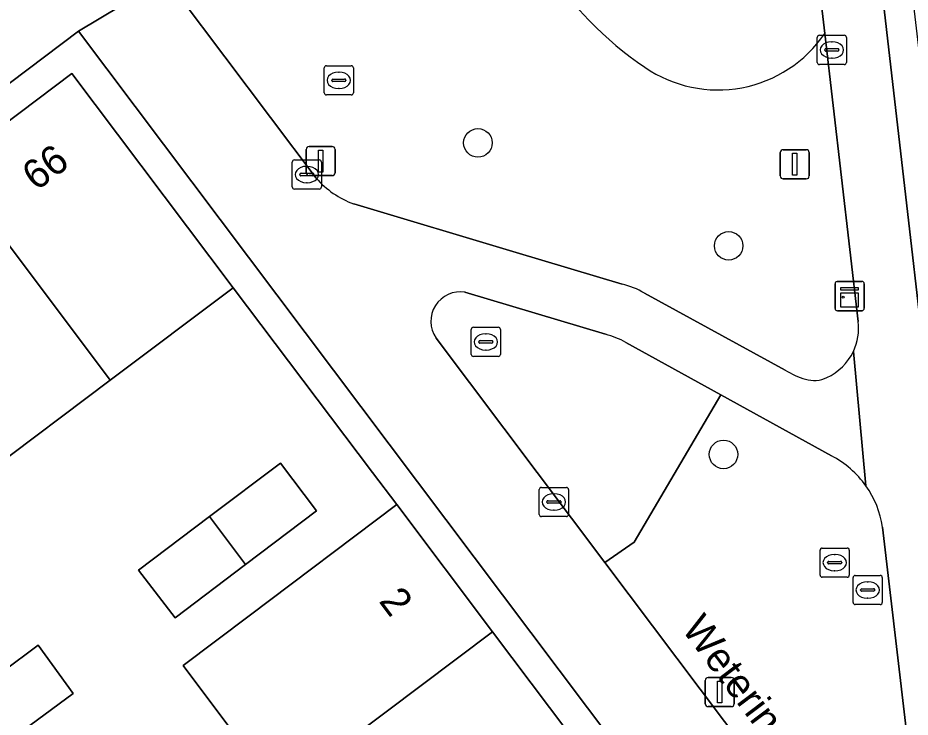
# Model space of a CAD drawing. Extents: x 160377 to 161131, y 383938 to 384853.
# Drawn here: x 160529.76 to 160560.31, y 384698.73 to 384722.68 of the extents above; entities that cross this region are included whole.
import ezdxf

# ---------------------------------------------------------------- set-up
doc = ezdxf.new("R2010")
doc.units = 0
for name, color, linetype in [('IMGEO_Boom', 7, 'Continuous'), ('IMGEO_Erf', 7, 'Continuous'), ('IMGEO_Groenvoorziening', 7, 'Continuous'), ('IMGEO_Kast', 7, 'Continuous'), ('IMGEO_Kolk', 7, 'Continuous'), ('IMGEO_Lichtmast', 7, 'Continuous'), ('IMGEO_Openbare_ruimte_label', 7, 'Continuous'), ('IMGEO_Pand', 7, 'Continuous'), ('IMGEO_Pand_nummerreeks', 7, 'Continuous'), ('IMGEO_Rioolput', 7, 'Continuous'), ('IMGEO_Voetgangersgebied_open', 7, 'Continuous'), ('IMGEO_Voetpad_open', 7, 'Continuous')]:
    doc.layers.add(name, color=color, linetype=linetype)

msp = doc.modelspace()

# ---------------------------------------------------------------- linework, layer by layer
at = {"layer": 'IMGEO_Boom'}
for centre in [(160545.51, 384718.398), (160554.097, 384714.872), (160553.92, 384707.728)]:
    msp.add_circle(centre, 0.489, dxfattribs=at)
at = {"layer": 'IMGEO_Erf'}
for points in [[(160578.409, 384731.972), (160578.278, 384732.985), (160558.529, 384730.702), (160562.379, 384697.339), (160588.75, 384666.794), (160589.574, 384667.505), (160585.888, 384671.766), (160582.367, 384675.837), (160578.806, 384679.955), (160575.265, 384684.05), (160571.733, 384688.134), (160568.199, 384692.221), (160563.389, 384697.783), (160562.81, 384702.752), (160562.19, 384708.08), (160561.559, 384713.503), (160560.94, 384718.825), (160560.315, 384724.192), (160559.661, 384729.813), (160568.738, 384730.872)], [(160535.138, 384702.136), (160533.89, 384703.766), (160536.318, 384705.6), (160538.746, 384707.434), (160539.982, 384705.798), (160537.555, 384703.963)], [(160527.994, 384699.366), (160530.449, 384701.194), (160531.654, 384699.542), (160529.203, 384697.743)]]:
    msp.add_lwpolyline(points, close=True, dxfattribs=at)
for points in [[(160603.494, 384626.95), (160531.839, 384722.221), (160517.199, 384711.18), (160499.817, 384698.107), (160499.831, 384681.477), (160544.574, 384628.905), (160558.691, 384612.377)], [(160500.864, 384697.632), (160510.089, 384704.569), (160514.905, 384708.218), (160518.956, 384711.247), (160523.193, 384714.437), (160527.406, 384717.609), (160531.609, 384720.774), (160537.135, 384713.433), (160541.897, 384707.114), (160542.734, 384706.008), (160546.009, 384701.656), (160549.284, 384697.303)], [(160538.684, 384696.143), (160535.415, 384700.495), (160537.673, 384702.203), (160542.734, 384706.008), (160541.897, 384707.114), (160537.135, 384713.433), (160532.917, 384710.267), (160528.7, 384707.101), (160524.482, 384703.935), (160518.956, 384711.247), (160514.905, 384708.218), (160510.089, 384704.569), (160500.864, 384697.632)]]:
    msp.add_lwpolyline(points, dxfattribs=at)
at = {"layer": 'IMGEO_Groenvoorziening'}
for points in [[(160557.385, 384722.14), (160556.83, 384726.902)], [(160535.283, 384723.428), (160539.968, 384717.188)], [(160558.533, 384712.281), (160557.385, 384722.14)], [(160541.256, 384716.305), (160546.818, 384714.644), (160550.446, 384713.561)], [(160549.878, 384711.842), (160545.068, 384713.282)], [(160551.214, 384713.25), (160556.034, 384710.615)], [(160544.079, 384711.713), (160549.861, 384704.03), (160550.857, 384704.721), (160553.827, 384709.767)], [(160553.827, 384709.767), (160550.578, 384711.557)], [(160557.616, 384707.68), (160553.827, 384709.767), (160550.857, 384704.721), (160549.861, 384704.03), (160584.207, 384658.391), (160596.343, 384642.27), (160596.599, 384643.678)], [(160588.127, 384664.318), (160579.65, 384674.149), (160560.394, 384696.477), (160559.369, 384705.242)]]:
    msp.add_lwpolyline(points, dxfattribs=at)
for centre, radius, start, end in [((160557.696, 384730.614), 11.599, 211.5676, 236.1156), ((160557.696, 384730.614), 11.599, 211.5676, 236.1156), ((160553.731, 384724.634), 4.424, 235.5662, 325.6866), ((160553.731, 384724.634), 4.424, 235.5662, 325.6866), ((160542.432, 384719.402), 3.313, 221.9338, 249.2003), ((160549.838, 384710.957), 2.674, 59.0429, 76.8663), ((160544.904, 384712.289), 1.006, 80.602, 214.9484), ((160556.691, 384712.053), 1.856, 334.4882, 7.0398), ((160549.288, 384709.391), 2.521, 59.2243, 76.469), ((160556.676, 384712.06), 1.872, 294.7867, 334.5126), ((160557.602, 384713.148), 2.979, 238.2433, 252.8813), ((160557.014, 384711.314), 1.053, 254.0691, 295.0973), ((160556.102, 384704.746), 3.301, 35.2616, 62.7107), ((160556.107, 384704.742), 3.3, 8.7201, 35.3723)]:
    msp.add_arc(centre, radius, start, end, dxfattribs=at)
at = {"layer": 'IMGEO_Kast'}
for p, q in [((160557.739, 384712.726), (160557.739, 384713.567)), ((160557.739, 384713.567), (160557.739, 384712.726)), ((160557.814, 384713.651), (160558.655, 384713.651)), ((160558.655, 384713.651), (160557.814, 384713.651)), ((160558.739, 384713.576), (160558.739, 384712.735)), ((160558.739, 384712.735), (160558.739, 384713.576)), ((160558.664, 384712.651), (160557.823, 384712.651)), ((160557.823, 384712.651), (160558.664, 384712.651))]:
    msp.add_line(p, q, dxfattribs=at)
for points in [[(160557.934, 384713.441), (160558.534, 384713.441), (160558.534, 384713.356), (160557.934, 384713.356), (160557.934, 384713.441)], [(160557.934, 384713.266), (160558.534, 384713.266), (160558.534, 384712.777), (160557.934, 384712.777), (160557.934, 384713.266)]]:
    msp.add_lwpolyline(points, dxfattribs=at)
msp.add_circle((160558.018, 384713.115), 0.0377, dxfattribs=at)
for centre, start, end in [((160557.817, 384713.573), 92.4484, 184.2845), ((160557.817, 384713.573), 92.4484, 184.2845), ((160558.661, 384713.573), 2.4484, 94.2845), ((160558.661, 384713.573), 2.4484, 94.2845), ((160557.817, 384712.729), 182.4484, 274.2845), ((160557.817, 384712.729), 182.4484, 274.2845), ((160558.661, 384712.729), 272.4484, 4.2845), ((160558.661, 384712.729), 272.4484, 4.2845)]:
    msp.add_arc(centre, 0.0779, start, end, dxfattribs=at)
at = {"layer": 'IMGEO_Kolk'}
for p, q in [((160557.13, 384721.155), (160557.13, 384722.007)), ((160557.205, 384722.081), (160558.057, 384722.081)), ((160558.131, 384722.007), (160558.131, 384721.155)), ((160557.618, 384721.861), (160557.643, 384721.861)), ((160557.389, 384721.575), (160557.389, 384721.587)), ((160557.827, 384721.538), (160557.429, 384721.538)), ((160557.432, 384721.624), (160557.83, 384721.624)), ((160557.873, 384721.587), (160557.873, 384721.575)), ((160558.057, 384721.081), (160557.205, 384721.081)), ((160557.641, 384721.301), (160557.616, 384721.301)), ((160539.152, 384716.887), (160539.152, 384717.739)), ((160539.227, 384717.813), (160540.079, 384717.813)), ((160540.153, 384717.739), (160540.153, 384716.887)), ((160539.64, 384717.593), (160539.665, 384717.593)), ((160539.411, 384717.307), (160539.411, 384717.319)), ((160539.849, 384717.27), (160539.451, 384717.27)), ((160539.454, 384717.356), (160539.852, 384717.356)), ((160539.895, 384717.319), (160539.895, 384717.307)), ((160540.079, 384716.813), (160539.227, 384716.813)), ((160539.663, 384717.033), (160539.638, 384717.033)), ((160547.613, 384705.674), (160547.613, 384706.526)), ((160547.688, 384706.6), (160548.54, 384706.6)), ((160548.614, 384706.526), (160548.614, 384705.674)), ((160547.872, 384706.094), (160547.872, 384706.106)), ((160547.915, 384706.143), (160548.313, 384706.143)), ((160548.101, 384706.38), (160548.126, 384706.38)), ((160548.356, 384706.106), (160548.356, 384706.094)), ((160548.31, 384706.057), (160547.912, 384706.057)), ((160548.124, 384705.82), (160548.099, 384705.82)), ((160548.54, 384705.6), (160547.688, 384705.6))]:
    msp.add_line(p, q, dxfattribs=at)
for points in [[(160557.13, 384721.155), (160557.13, 384722.007)], [(160557.205, 384722.081), (160558.057, 384722.081)], [(160558.131, 384722.007), (160558.131, 384721.155)], [(160558.057, 384721.081), (160557.205, 384721.081)], [(160539.152, 384716.887), (160539.152, 384717.739)], [(160539.227, 384717.813), (160540.079, 384717.813)], [(160540.153, 384717.739), (160540.153, 384716.887)], [(160540.079, 384716.813), (160539.227, 384716.813)], [(160547.613, 384705.674), (160547.613, 384706.526)], [(160547.688, 384706.6), (160548.54, 384706.6)], [(160548.614, 384706.526), (160548.614, 384705.674)], [(160548.54, 384705.6), (160547.688, 384705.6)]]:
    msp.add_lwpolyline(points, dxfattribs=at)
for centre, radius, start, end in [((160557.207, 384722.005), 0.0765, 91.552, 178.448), ((160557.207, 384722.005), 0.0765, 91.552, 178.448), ((160558.055, 384722.005), 0.0765, 1.552, 88.448), ((160558.055, 384722.005), 0.0765, 1.552, 88.448), ((160557.429, 384721.584), 0.0403, 85.8775, 175.7526), ((160557.426, 384721.574), 0.0366, 178.938, 274.7102), ((160557.83, 384721.581), 0.043, 264.8664, 352.4533), ((160557.834, 384721.586), 0.0386, 1.7309, 96.639), ((160557.207, 384721.157), 0.0765, 181.552, 268.448), ((160557.207, 384721.157), 0.0765, 181.552, 268.448), ((160558.055, 384721.157), 0.0765, 271.552, 358.448), ((160558.055, 384721.157), 0.0765, 271.552, 358.448), ((160539.229, 384717.737), 0.0765, 91.552, 178.448), ((160539.229, 384717.737), 0.0765, 91.552, 178.448), ((160540.077, 384717.737), 0.0765, 1.552, 88.448), ((160540.077, 384717.737), 0.0765, 1.552, 88.448), ((160539.451, 384717.316), 0.0403, 85.8775, 175.7526), ((160539.448, 384717.306), 0.0366, 178.938, 274.7102), ((160539.852, 384717.313), 0.043, 264.8664, 352.4533), ((160539.856, 384717.318), 0.0386, 1.7309, 96.639), ((160539.229, 384716.889), 0.0765, 181.552, 268.448), ((160539.229, 384716.889), 0.0765, 181.552, 268.448), ((160540.077, 384716.889), 0.0765, 271.552, 358.448), ((160540.077, 384716.889), 0.0765, 271.552, 358.448), ((160547.69, 384706.524), 0.0765, 91.552, 178.448), ((160547.69, 384706.524), 0.0765, 91.552, 178.448), ((160548.538, 384706.524), 0.0765, 1.552, 88.448), ((160548.538, 384706.524), 0.0765, 1.552, 88.448), ((160547.912, 384706.103), 0.0403, 85.8775, 175.7526), ((160548.317, 384706.105), 0.0386, 1.7309, 96.639), ((160547.909, 384706.093), 0.0366, 178.938, 274.7102), ((160548.313, 384706.1), 0.043, 264.8664, 352.4533), ((160547.69, 384705.676), 0.0765, 181.552, 268.448), ((160547.69, 384705.676), 0.0765, 181.552, 268.448), ((160548.538, 384705.676), 0.0765, 271.552, 358.448), ((160548.538, 384705.676), 0.0765, 271.552, 358.448)]:
    msp.add_arc(centre, radius, start, end, dxfattribs=at)
for centre, major_axis, ratio, start_param, end_param in [((160557.617, 384721.581), (-0.387, 0.002), 0.722429, 4.712389, 7.853982), ((160557.642, 384721.581), (-0.39, 0.002), 0.717154, 1.570796, 4.712389), ((160539.639, 384717.313), (-0.387, 0.002), 0.722429, 4.712389, 7.853982), ((160539.664, 384717.313), (-0.39, 0.002), 0.717154, 1.570796, 4.712389), ((160548.1, 384706.1), (-0.387, 0.002), 0.722429, 4.712389, 7.853982), ((160548.125, 384706.1), (-0.39, 0.002), 0.717154, 1.570796, 4.712389)]:
    msp.add_ellipse(centre, major_axis=major_axis, ratio=ratio, start_param=start_param, end_param=end_param, dxfattribs=at)
at = {"layer": 'IMGEO_Lichtmast'}
for p, q in [((160539.63, 384717.375), (160539.63, 384718.175)), ((160539.63, 384718.175), (160539.63, 384717.375)), ((160539.73, 384718.275), (160540.52, 384718.275)), ((160540.52, 384718.275), (160539.73, 384718.275)), ((160540.62, 384718.175), (160540.62, 384717.375)), ((160540.62, 384717.375), (160540.62, 384718.175)), ((160555.865, 384717.265), (160555.865, 384718.065)), ((160555.865, 384718.065), (160555.865, 384717.265)), ((160555.965, 384718.165), (160556.755, 384718.165)), ((160556.755, 384718.165), (160555.965, 384718.165)), ((160556.855, 384718.065), (160556.855, 384717.265)), ((160556.855, 384717.265), (160556.855, 384718.065)), ((160540.52, 384717.275), (160539.73, 384717.275)), ((160539.73, 384717.275), (160540.52, 384717.275)), ((160556.755, 384717.165), (160555.965, 384717.165)), ((160555.965, 384717.165), (160556.755, 384717.165)), ((160553.396, 384700.091), (160554.186, 384700.091)), ((160554.186, 384700.091), (160553.396, 384700.091)), ((160553.296, 384699.191), (160553.296, 384699.991)), ((160553.296, 384699.991), (160553.296, 384699.191)), ((160554.286, 384699.991), (160554.286, 384699.191)), ((160554.286, 384699.191), (160554.286, 384699.991)), ((160554.186, 384699.091), (160553.396, 384699.091)), ((160553.396, 384699.091), (160554.186, 384699.091))]:
    msp.add_line(p, q, dxfattribs=at)
for points in [[(160540.05, 384718.15), (160540.2, 384718.15), (160540.2, 384717.4), (160540.05, 384717.4), (160540.05, 384718.15)], [(160556.285, 384718.04), (160556.435, 384718.04), (160556.435, 384717.29), (160556.285, 384717.29), (160556.285, 384718.04)], [(160553.716, 384699.966), (160553.866, 384699.966), (160553.866, 384699.216), (160553.716, 384699.216), (160553.716, 384699.966)]]:
    msp.add_lwpolyline(points, dxfattribs=at)
for centre, start, end in [((160539.73, 384718.175), 90, 180), ((160539.73, 384718.175), 90, 180), ((160540.52, 384718.175), 0, 90), ((160540.52, 384718.175), 360, 90), ((160555.965, 384718.065), 90, 180), ((160555.965, 384718.065), 90, 180), ((160556.755, 384718.065), 0, 90), ((160556.755, 384718.065), 360, 90), ((160539.73, 384717.375), 180, 270), ((160539.73, 384717.375), 180, 270), ((160540.52, 384717.375), 270, 0), ((160540.52, 384717.375), 270, 0), ((160555.965, 384717.265), 180, 270), ((160555.965, 384717.265), 180, 270), ((160556.755, 384717.265), 270, 0), ((160556.755, 384717.265), 270, 0), ((160553.396, 384699.991), 90, 180), ((160553.396, 384699.991), 90, 180), ((160554.186, 384699.991), 0, 90), ((160554.186, 384699.991), 360, 90), ((160553.396, 384699.191), 180, 270), ((160553.396, 384699.191), 180, 270), ((160554.186, 384699.191), 270, 0), ((160554.186, 384699.191), 270, 0)]:
    msp.add_arc(centre, 0.1, start, end, dxfattribs=at)
at = {"layer": 'IMGEO_Pand'}
for points in [[(160527.406, 384717.609), (160532.917, 384710.267), (160537.135, 384713.433), (160531.609, 384720.774)], [(160527.406, 384717.609), (160523.193, 384714.437), (160528.7, 384707.101), (160532.917, 384710.267)], [(160538.746, 384707.434), (160536.318, 384705.6), (160537.555, 384703.963), (160539.982, 384705.798)], [(160546.009, 384701.656), (160542.734, 384706.008), (160537.673, 384702.203), (160535.415, 384700.495), (160538.684, 384696.143)], [(160537.555, 384703.963), (160536.318, 384705.6), (160533.89, 384703.766), (160535.138, 384702.136)], [(160549.284, 384697.303), (160546.009, 384701.656), (160538.684, 384696.143), (160541.955, 384691.788)], [(160531.654, 384699.542), (160530.449, 384701.194), (160527.994, 384699.366), (160529.203, 384697.743)]]:
    msp.add_lwpolyline(points, close=True, dxfattribs=at)
at = {"layer": 'IMGEO_Rioolput'}
for p, q in [((160540.245, 384720.114), (160540.245, 384720.966)), ((160540.32, 384721.04), (160541.172, 384721.04)), ((160540.733, 384720.82), (160540.758, 384720.82)), ((160541.246, 384720.966), (160541.246, 384720.114)), ((160540.504, 384720.534), (160540.504, 384720.546)), ((160540.942, 384720.497), (160540.544, 384720.497)), ((160540.547, 384720.583), (160540.945, 384720.583)), ((160540.988, 384720.546), (160540.988, 384720.534)), ((160540.756, 384720.26), (160540.731, 384720.26)), ((160541.172, 384720.04), (160540.32, 384720.04)), ((160545.282, 384711.156), (160545.282, 384712.008)), ((160545.357, 384712.082), (160546.209, 384712.082)), ((160546.283, 384712.008), (160546.283, 384711.156)), ((160545.584, 384711.625), (160545.982, 384711.625)), ((160545.77, 384711.862), (160545.795, 384711.862)), ((160545.541, 384711.576), (160545.541, 384711.588)), ((160545.979, 384711.539), (160545.581, 384711.539)), ((160545.793, 384711.302), (160545.768, 384711.302)), ((160546.025, 384711.588), (160546.025, 384711.576)), ((160546.209, 384711.082), (160545.357, 384711.082)), ((160557.227, 384703.597), (160557.227, 384704.449)), ((160557.302, 384704.523), (160558.154, 384704.523)), ((160557.715, 384704.303), (160557.74, 384704.303)), ((160558.228, 384704.449), (160558.228, 384703.597)), ((160557.486, 384704.017), (160557.486, 384704.029)), ((160557.924, 384703.98), (160557.526, 384703.98)), ((160557.529, 384704.066), (160557.927, 384704.066)), ((160557.97, 384704.029), (160557.97, 384704.017)), ((160557.738, 384703.743), (160557.713, 384703.743)), ((160558.154, 384703.523), (160557.302, 384703.523)), ((160558.357, 384702.66), (160558.357, 384703.512)), ((160558.432, 384703.586), (160559.284, 384703.586)), ((160558.845, 384703.366), (160558.87, 384703.366)), ((160559.358, 384703.512), (160559.358, 384702.66)), ((160558.616, 384703.08), (160558.616, 384703.092)), ((160558.659, 384703.129), (160559.057, 384703.129)), ((160559.1, 384703.092), (160559.1, 384703.08)), ((160559.054, 384703.043), (160558.656, 384703.043)), ((160558.868, 384702.806), (160558.843, 384702.806)), ((160559.284, 384702.586), (160558.432, 384702.586))]:
    msp.add_line(p, q, dxfattribs=at)
for points in [[(160540.245, 384720.114), (160540.245, 384720.966)], [(160540.32, 384721.04), (160541.172, 384721.04)], [(160541.246, 384720.966), (160541.246, 384720.114)], [(160541.172, 384720.04), (160540.32, 384720.04)], [(160545.282, 384711.156), (160545.282, 384712.008)], [(160545.357, 384712.082), (160546.209, 384712.082)], [(160546.283, 384712.008), (160546.283, 384711.156)], [(160546.209, 384711.082), (160545.357, 384711.082)], [(160557.227, 384703.597), (160557.227, 384704.449)], [(160557.302, 384704.523), (160558.154, 384704.523)], [(160558.228, 384704.449), (160558.228, 384703.597)], [(160558.154, 384703.523), (160557.302, 384703.523)], [(160558.357, 384702.66), (160558.357, 384703.512)], [(160558.432, 384703.586), (160559.284, 384703.586)], [(160559.358, 384703.512), (160559.358, 384702.66)], [(160559.284, 384702.586), (160558.432, 384702.586)]]:
    msp.add_lwpolyline(points, dxfattribs=at)
for centre, radius, start, end in [((160540.322, 384720.964), 0.0765, 91.552, 178.448), ((160540.322, 384720.964), 0.0765, 91.552, 178.448), ((160541.17, 384720.964), 0.0765, 1.552, 88.448), ((160541.17, 384720.964), 0.0765, 1.552, 88.448), ((160540.544, 384720.543), 0.0403, 85.8775, 175.7526), ((160540.541, 384720.533), 0.0366, 178.938, 274.7102), ((160540.945, 384720.54), 0.043, 264.8664, 352.4533), ((160540.949, 384720.545), 0.0386, 1.7309, 96.639), ((160540.322, 384720.116), 0.0765, 181.552, 268.448), ((160540.322, 384720.116), 0.0765, 181.552, 268.448), ((160541.17, 384720.116), 0.0765, 271.552, 358.448), ((160541.17, 384720.116), 0.0765, 271.552, 358.448), ((160545.359, 384712.006), 0.0765, 91.552, 178.448), ((160545.359, 384712.006), 0.0765, 91.552, 178.448), ((160546.207, 384712.006), 0.0765, 1.552, 88.448), ((160546.207, 384712.006), 0.0765, 1.552, 88.448), ((160545.581, 384711.585), 0.0403, 85.8775, 175.7526), ((160545.986, 384711.587), 0.0386, 1.7309, 96.639), ((160545.578, 384711.575), 0.0366, 178.938, 274.7102), ((160545.982, 384711.582), 0.043, 264.8664, 352.4533), ((160545.359, 384711.158), 0.0765, 181.552, 268.448), ((160545.359, 384711.158), 0.0765, 181.552, 268.448), ((160546.207, 384711.158), 0.0765, 271.552, 358.448), ((160546.207, 384711.158), 0.0765, 271.552, 358.448), ((160557.304, 384704.447), 0.0765, 91.552, 178.448), ((160557.304, 384704.447), 0.0765, 91.552, 178.448), ((160558.152, 384704.447), 0.0765, 1.552, 88.448), ((160558.152, 384704.447), 0.0765, 1.552, 88.448), ((160557.526, 384704.026), 0.0403, 85.8775, 175.7526), ((160557.523, 384704.016), 0.0366, 178.938, 274.7102), ((160557.927, 384704.023), 0.043, 264.8664, 352.4533), ((160557.931, 384704.028), 0.0386, 1.7309, 96.639), ((160557.304, 384703.599), 0.0765, 181.552, 268.448), ((160557.304, 384703.599), 0.0765, 181.552, 268.448), ((160558.152, 384703.599), 0.0765, 271.552, 358.448), ((160558.152, 384703.599), 0.0765, 271.552, 358.448), ((160558.434, 384703.51), 0.0765, 91.552, 178.448), ((160558.434, 384703.51), 0.0765, 91.552, 178.448), ((160559.282, 384703.51), 0.0765, 1.552, 88.448), ((160559.282, 384703.51), 0.0765, 1.552, 88.448), ((160558.656, 384703.089), 0.0403, 85.8775, 175.7526), ((160558.653, 384703.079), 0.0366, 178.938, 274.7102), ((160559.057, 384703.086), 0.043, 264.8664, 352.4533), ((160559.061, 384703.091), 0.0386, 1.7309, 96.639), ((160558.434, 384702.662), 0.0765, 181.552, 268.448), ((160558.434, 384702.662), 0.0765, 181.552, 268.448), ((160559.282, 384702.662), 0.0765, 271.552, 358.448), ((160559.282, 384702.662), 0.0765, 271.552, 358.448)]:
    msp.add_arc(centre, radius, start, end, dxfattribs=at)
for centre, major_axis, ratio, start_param, end_param in [((160540.732, 384720.54), (-0.387, 0.002), 0.722429, 4.712389, 7.853982), ((160540.757, 384720.54), (-0.39, 0.002), 0.717154, 1.570796, 4.712389), ((160545.769, 384711.582), (-0.387, 0.002), 0.722429, 4.712389, 7.853982), ((160545.794, 384711.582), (-0.39, 0.002), 0.717154, 1.570796, 4.712389), ((160557.714, 384704.023), (-0.387, 0.002), 0.722429, 4.712389, 7.853982), ((160557.739, 384704.023), (-0.39, 0.002), 0.717154, 1.570796, 4.712389), ((160558.844, 384703.086), (-0.387, 0.002), 0.722429, 4.712389, 7.853982), ((160558.869, 384703.086), (-0.39, 0.002), 0.717154, 1.570796, 4.712389)]:
    msp.add_ellipse(centre, major_axis=major_axis, ratio=ratio, start_param=start_param, end_param=end_param, dxfattribs=at)
at = {"layer": 'IMGEO_Voetgangersgebied_open'}
for points in [[(160558.529, 384730.702), (160556.419, 384730.435), (160556.83, 384726.902), (160557.385, 384722.14), (160558.533, 384712.281)], [(160654.122, 384614.166), (160660.697, 384609.614), (160660.794, 384609.697), (160661.342, 384609.029), (160662.712, 384607.424), (160664.192, 384608.65), (160662.571, 384610.61), (160662.353, 384610.853), (160656.309, 384614.884), (160654.648, 384616.35), (160602.352, 384651.039), (160589.774, 384665.608), (160588.75, 384666.794), (160562.379, 384697.339), (160558.529, 384730.702)], [(160539.968, 384717.188), (160535.283, 384723.428), (160534.832, 384724.029), (160531.839, 384722.221), (160603.494, 384626.95), (160604.071, 384626.182), (160600.544, 384623.533), (160605.23, 384617.306), (160607.339, 384614.528), (160608.482, 384613.028), (160611.972, 384615.646), (160634.758, 384585.358), (160653.945, 384599.94), (160649.862, 384602.565), (160648.502, 384603.464), (160618.749, 384622.917), (160617.41, 384623.8), (160615.335, 384625.155)], [(160550.446, 384713.561), (160546.818, 384714.644), (160541.256, 384716.305)], [(160545.068, 384713.282), (160549.878, 384711.842)], [(160556.034, 384710.615), (160551.214, 384713.25)], [(160604.773, 384631.072), (160604.303, 384631.697), (160599.161, 384638.527), (160596.343, 384642.27), (160584.207, 384658.391), (160549.861, 384704.03), (160544.079, 384711.713)], [(160550.578, 384711.557), (160553.827, 384709.767), (160557.616, 384707.68)], [(160558.366, 384711.254), (160558.798, 384706.652)], [(160558.798, 384706.652), (160558.366, 384711.254)], [(160559.369, 384705.242), (160560.394, 384696.477), (160579.65, 384674.149), (160588.127, 384664.318), (160601.036, 384649.348), (160616.046, 384639.404)]]:
    msp.add_lwpolyline(points, dxfattribs=at)
for centre, radius, start, end in [((160542.432, 384719.402), 3.313, 221.9338, 249.2003), ((160549.838, 384710.957), 2.674, 59.0429, 76.8663), ((160544.904, 384712.289), 1.006, 80.602, 214.9484), ((160556.691, 384712.053), 1.856, 334.4882, 7.0398), ((160549.288, 384709.391), 2.521, 59.2243, 76.469), ((160556.676, 384712.06), 1.872, 294.7867, 334.5126), ((160557.602, 384713.148), 2.979, 238.2433, 252.8813), ((160557.014, 384711.314), 1.053, 254.0691, 295.0973), ((160556.102, 384704.746), 3.301, 35.2616, 62.7107), ((160556.107, 384704.742), 3.3, 8.7201, 35.3723)]:
    msp.add_arc(centre, radius, start, end, dxfattribs=at)
at = {"layer": 'IMGEO_Voetpad_open'}
msp.add_lwpolyline([(160610.459, 384499.743), (160614.226, 384500.488), (160611.199, 384533.452), (160609.42, 384552.826), (160588.469, 384577.392), (160578.674, 384588.862), (160577.214, 384590.588), (160574.938, 384593.252), (160571.697, 384597.097), (160570.15, 384598.933), (160561.787, 384608.701), (160558.691, 384612.377), (160544.574, 384628.905), (160499.831, 384681.477), (160499.817, 384698.107), (160517.199, 384711.18), (160531.839, 384722.221), (160534.832, 384724.029)], dxfattribs=at)

# ---------------------------------------------------------------- texts
at = {"layer": 'IMGEO_Openbare_ruimte_label'}
msp.add_text('Weteringstraat', height=1, rotation=307.0304, dxfattribs=at).set_placement((160552.456, 384701.747))
at = {"layer": 'IMGEO_Pand_nummerreeks'}
for s, rotation, p in [('66', 36.9787, (160530.391, 384716.727)), ('2', 306.9613, (160542.095, 384702.699))]:
    msp.add_text(s, height=1, rotation=rotation, dxfattribs=at).set_placement(p)

doc.saveas('drawing.dxf')
